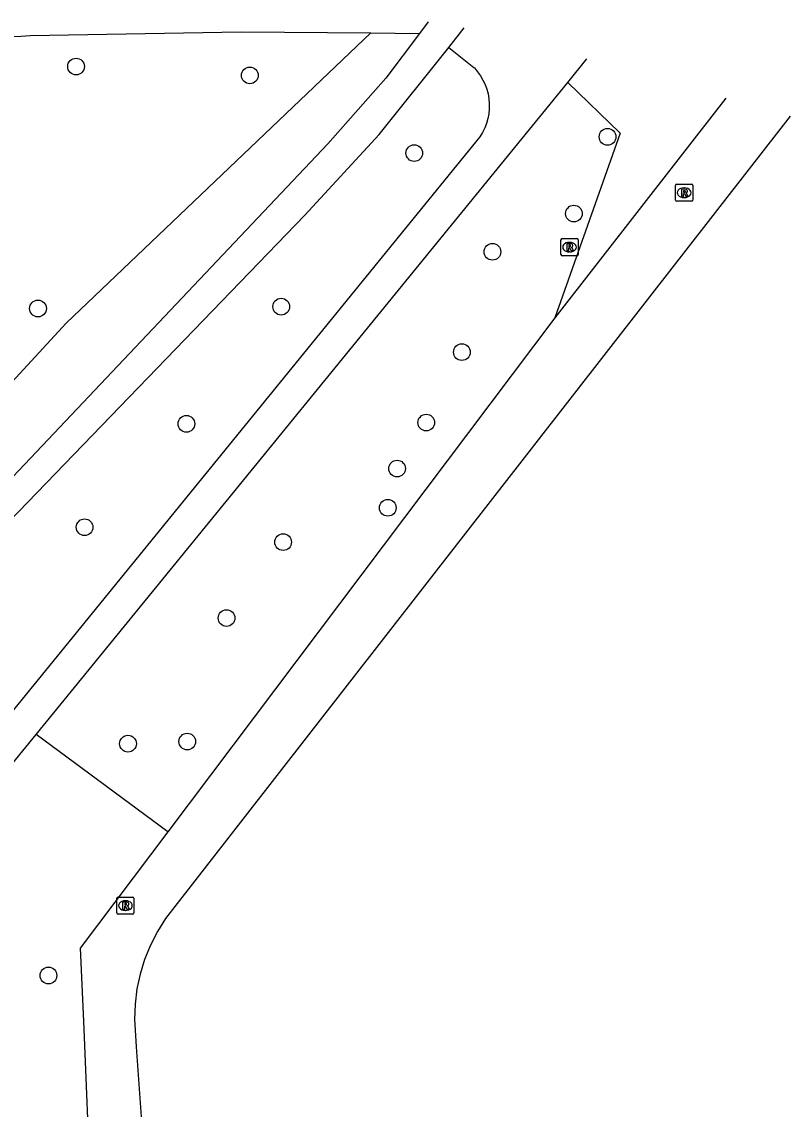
# Model space of a CAD drawing. Extents: x 161928 to 163055, y 386475 to 387428.
# Drawn here: x 163009.6 to 163054.5, y 387246.4 to 387309.9 of the extents above; entities that cross this region are included whole.
import ezdxf

# ---------------------------------------------------------------- set-up
doc = ezdxf.new("R2010")
doc.units = 0
for name, color, linetype in [('IMGEO_Boom', 7, 'Continuous'), ('IMGEO_Fietspad_gesloten', 7, 'Continuous'), ('IMGEO_Groenvoorziening', 7, 'Continuous'), ('IMGEO_Meer_plas_ven_vijver', 7, 'Continuous'), ('IMGEO_Rioolput', 7, 'Continuous'), ('IMGEO_Voetpad_halfverhard', 7, 'Continuous'), ('IMGEO_Voetpad_onverhard', 7, 'Continuous')]:
    doc.layers.add(name, color=color, linetype=linetype)

msp = doc.modelspace()

# ---------------------------------------------------------------- linework, layer by layer
at = {"layer": 'IMGEO_Boom'}
for centre in [(163012.791, 387307.306), (163022.951, 387306.791), (163043.859, 387303.198), (163032.562, 387302.25), (163041.893, 387298.712), (163037.129, 387296.479), (163010.567, 387293.165), (163024.785, 387293.272), (163035.344, 387290.616), (163019.241, 387286.424), (163033.262, 387286.495), (163031.556, 387283.806), (163031.012, 387281.514), (163013.292, 387280.376), (163024.895, 387279.508), (163021.588, 387275.069), (163015.828, 387267.726), (163019.294, 387267.848), (163011.177, 387254.173)]:
    msp.add_circle(centre, 0.489, dxfattribs=at)
at = {"layer": 'IMGEO_Fietspad_gesloten'}
for points in [[(163033.371, 387309.926), (163033.371, 387309.926), (163032.859, 387309.244)], [(163034.576, 387308.416), (163035.472, 387309.576)], [(163032.859, 387309.244), (163030.904, 387306.638), (163027.507, 387302.795), (163001.917, 387275.757), (163000, 387273.475), (162997.635, 387270.66), (162996.266, 387268.601)], [(162998.265, 387268.079), (163000.597, 387271.551), (163002.912, 387274.552), (163026.167, 387298.614), (163030.516, 387303.342), (163034.576, 387308.416)]]:
    msp.add_lwpolyline(points, dxfattribs=at)
at = {"layer": 'IMGEO_Groenvoorziening'}
for points in [[(162991.869, 387308.44), (162991.928, 387307.953), (162996.152, 387282.957), (162996.326, 387281.929), (162997.304, 387276.142), (163000, 387279.062), (163012.222, 387292.302), (163030.017, 387309.271)], [(163041.537, 387306.373), (163044.601, 387303.411), (163040.78, 387292.627)], [(163050.773, 387305.464), (163040.78, 387292.627)], [(163040.78, 387292.627), (163018.155, 387262.568)], [(163018.155, 387262.568), (163010.464, 387268.258)], [(163018.155, 387262.568), (163013.04, 387255.773), (163013.22, 387251.5), (163013.64, 387241.519), (163014.091, 387230.78), (163014.091, 387230.78)]]:
    msp.add_lwpolyline(points, dxfattribs=at)
at = {"layer": 'IMGEO_Meer_plas_ven_vijver'}
msp.add_lwpolyline([(163054.538, 387304.403), (163018.025, 387257.497), (163017.545, 387256.742), (163017.134, 387255.947), (163016.795, 387255.118), (163016.532, 387254.262), (163016.347, 387253.387), (163016.241, 387252.498), (163016.214, 387251.603), (163016.223, 387251.301), (163016.312, 387250), (163016.631, 387245.37)], dxfattribs=at)
at = {"layer": 'IMGEO_Rioolput'}
for p, q in [((163047.911, 387300.431), (163048.763, 387300.431)), ((163047.836, 387299.505), (163047.836, 387300.357)), ((163048.324, 387300.211), (163048.349, 387300.211)), ((163048.837, 387300.357), (163048.837, 387299.505)), ((163048.763, 387299.431), (163047.911, 387299.431)), ((163048.347, 387299.651), (163048.322, 387299.651)), ((163041.212, 387297.25), (163042.064, 387297.25)), ((163041.137, 387296.324), (163041.137, 387297.176)), ((163041.625, 387297.03), (163041.65, 387297.03)), ((163042.138, 387297.176), (163042.138, 387296.324)), ((163042.064, 387296.25), (163041.212, 387296.25)), ((163041.648, 387296.47), (163041.623, 387296.47)), ((163015.177, 387257.834), (163015.177, 387258.686)), ((163015.252, 387258.76), (163016.104, 387258.76)), ((163015.665, 387258.54), (163015.69, 387258.54)), ((163016.178, 387258.686), (163016.178, 387257.834)), ((163015.688, 387257.98), (163015.663, 387257.98)), ((163016.104, 387257.76), (163015.252, 387257.76))]:
    msp.add_line(p, q, dxfattribs=at)
for points in [[(163047.911, 387300.431), (163048.763, 387300.431)], [(163047.836, 387299.505), (163047.836, 387300.357)], [(163048.425, 387300.129), (163048.173, 387300.131), (163048.173, 387299.731)], [(163048.173, 387299.731), (163048.297, 387299.731), (163048.297, 387299.893), (163048.308, 387299.893)], [(163048.351, 387300.05), (163048.297, 387300.05), (163048.297, 387299.969)], [(163048.297, 387299.969), (163048.349, 387299.969)], [(163048.355, 387299.864), (163048.426, 387299.731), (163048.566, 387299.731), (163048.501, 387299.857)], [(163048.837, 387300.357), (163048.837, 387299.505)], [(163048.763, 387299.431), (163047.911, 387299.431)], [(163041.212, 387297.25), (163042.064, 387297.25)], [(163041.137, 387296.324), (163041.137, 387297.176)], [(163041.726, 387296.948), (163041.474, 387296.95), (163041.474, 387296.55)], [(163041.474, 387296.55), (163041.598, 387296.55), (163041.598, 387296.712), (163041.609, 387296.712)], [(163041.652, 387296.869), (163041.598, 387296.869), (163041.598, 387296.788)], [(163041.598, 387296.788), (163041.65, 387296.788)], [(163041.656, 387296.683), (163041.727, 387296.55), (163041.867, 387296.55), (163041.802, 387296.676)], [(163042.138, 387297.176), (163042.138, 387296.324)], [(163042.064, 387296.25), (163041.212, 387296.25)], [(163015.177, 387257.834), (163015.177, 387258.686)], [(163015.252, 387258.76), (163016.104, 387258.76)], [(163015.766, 387258.458), (163015.514, 387258.46), (163015.514, 387258.06)], [(163016.178, 387258.686), (163016.178, 387257.834)], [(163015.514, 387258.06), (163015.638, 387258.06), (163015.638, 387258.222), (163015.649, 387258.222)], [(163015.692, 387258.379), (163015.638, 387258.379), (163015.638, 387258.298)], [(163015.638, 387258.298), (163015.69, 387258.298)], [(163015.696, 387258.193), (163015.767, 387258.06), (163015.907, 387258.06), (163015.842, 387258.186)], [(163016.104, 387257.76), (163015.252, 387257.76)]]:
    msp.add_lwpolyline(points, dxfattribs=at)
for centre, radius, start, end in [((163047.913, 387300.355), 0.0765, 91.55205, 178.44795), ((163047.913, 387300.355), 0.0765, 91.55205, 178.44795), ((163048.761, 387300.355), 0.0765, 1.55205, 88.44795), ((163048.761, 387300.355), 0.0765, 1.55205, 88.44795), ((163048.307, 387299.84), 0.0533, 26.02933, 88.69889), ((163048.333, 387300.158), 0.19, 274.7715, 282.96867), ((163048.357, 387299.954), 0.0964, 77.00612, 93.18647), ((163048.371, 387300.011), 0.0378, 276.66336, 79.67722), ((163048.424, 387300.019), 0.109, 350.36119, 89.41601), ((163048.422, 387300.019), 0.112, 277.58423, 350.98172), ((163048.406, 387299.804), 0.108, 29.51342, 73.79051), ((163047.913, 387299.507), 0.0765, 181.55205, 268.44795), ((163047.913, 387299.507), 0.0765, 181.55205, 268.44795), ((163048.761, 387299.507), 0.0765, 271.55205, 358.44795), ((163048.761, 387299.507), 0.0765, 271.55205, 358.44795), ((163041.214, 387297.174), 0.0765, 91.55205, 178.44795), ((163041.214, 387297.174), 0.0765, 91.55205, 178.44795), ((163042.062, 387297.174), 0.0765, 1.55205, 88.44795), ((163042.062, 387297.174), 0.0765, 1.55205, 88.44795), ((163041.608, 387296.659), 0.0533, 26.02933, 88.69889), ((163041.634, 387296.977), 0.19, 274.7715, 282.96867), ((163041.658, 387296.773), 0.0964, 77.00612, 93.18647), ((163041.672, 387296.83), 0.0378, 276.66336, 79.67722), ((163041.725, 387296.838), 0.109, 350.36119, 89.41601), ((163041.723, 387296.838), 0.112, 277.58423, 350.98172), ((163041.707, 387296.623), 0.108, 29.51342, 73.79051), ((163041.214, 387296.326), 0.0765, 181.55205, 268.44795), ((163041.214, 387296.326), 0.0765, 181.55205, 268.44795), ((163042.062, 387296.326), 0.0765, 271.55205, 358.44795), ((163042.062, 387296.326), 0.0765, 271.55205, 358.44795), ((163015.254, 387258.684), 0.0765, 91.55205, 178.44795), ((163015.254, 387258.684), 0.0765, 91.55205, 178.44795), ((163015.765, 387258.348), 0.109, 350.36119, 89.41601), ((163016.102, 387258.684), 0.0765, 1.55205, 88.44795), ((163016.102, 387258.684), 0.0765, 1.55205, 88.44795), ((163015.254, 387257.836), 0.0765, 181.55205, 268.44795), ((163015.254, 387257.836), 0.0765, 181.55205, 268.44795), ((163015.648, 387258.169), 0.0533, 26.02933, 88.69889), ((163015.674, 387258.487), 0.19, 274.7715, 282.96867), ((163015.698, 387258.283), 0.0964, 77.00612, 93.18647), ((163015.712, 387258.34), 0.0378, 276.66336, 79.67722), ((163015.763, 387258.348), 0.112, 277.58423, 350.98172), ((163015.747, 387258.133), 0.108, 29.51342, 73.79051), ((163016.102, 387257.836), 0.0765, 271.55205, 358.44795), ((163016.102, 387257.836), 0.0765, 271.55205, 358.44795)]:
    msp.add_arc(centre, radius, start, end, dxfattribs=at)
for centre, major_axis, ratio, start_param, end_param in [((163048.323, 387299.931), (-0.387, 0.002), 0.722429, 4.712389, 7.853982), ((163048.348, 387299.931), (-0.39, 0.002), 0.717154, 1.570796, 4.712389), ((163041.624, 387296.75), (-0.387, 0.002), 0.722429, 4.712389, 7.853982), ((163041.649, 387296.75), (-0.39, 0.002), 0.717154, 1.570796, 4.712389), ((163015.664, 387258.26), (-0.387, 0.002), 0.722429, 4.712389, 7.853982), ((163015.689, 387258.26), (-0.39, 0.002), 0.717154, 1.570796, 4.712389)]:
    msp.add_ellipse(centre, major_axis=major_axis, ratio=ratio, start_param=start_param, end_param=end_param, dxfattribs=at)
at = {"layer": 'IMGEO_Voetpad_halfverhard'}
for points in [[(163034.576, 387308.416), (163036.043, 387307.26), (163036.073, 387307.229), (163036.261, 387307.008), (163036.43, 387306.772), (163036.576, 387306.521), (163036.699, 387306.258), (163036.799, 387305.986), (163036.873, 387305.705), (163036.923, 387305.419), (163036.946, 387305.13), (163036.944, 387304.84), (163036.916, 387304.551), (163036.862, 387304.266), (163036.783, 387303.987), (163036.679, 387303.716), (163036.551, 387303.455), (163036.401, 387303.207), (163000, 387258.491), (162997.793, 387255.78), (162994.149, 387251.697)], [(163041.537, 387306.373), (163042.653, 387307.752)], [(163010.464, 387268.258), (163041.537, 387306.373)], [(162994.683, 387249.399), (162998.162, 387253.205), (163000, 387255.454), (163010.464, 387268.258)]]:
    msp.add_lwpolyline(points, dxfattribs=at)
at = {"layer": 'IMGEO_Voetpad_onverhard'}
for points in [[(162991.869, 387308.44), (163009.569, 387309.093), (163010.108, 387309.121), (163022.444, 387309.343), (163030.017, 387309.271)], [(163030.017, 387309.271), (163032.859, 387309.244)]]:
    msp.add_lwpolyline(points, dxfattribs=at)

doc.saveas('drawing.dxf')
